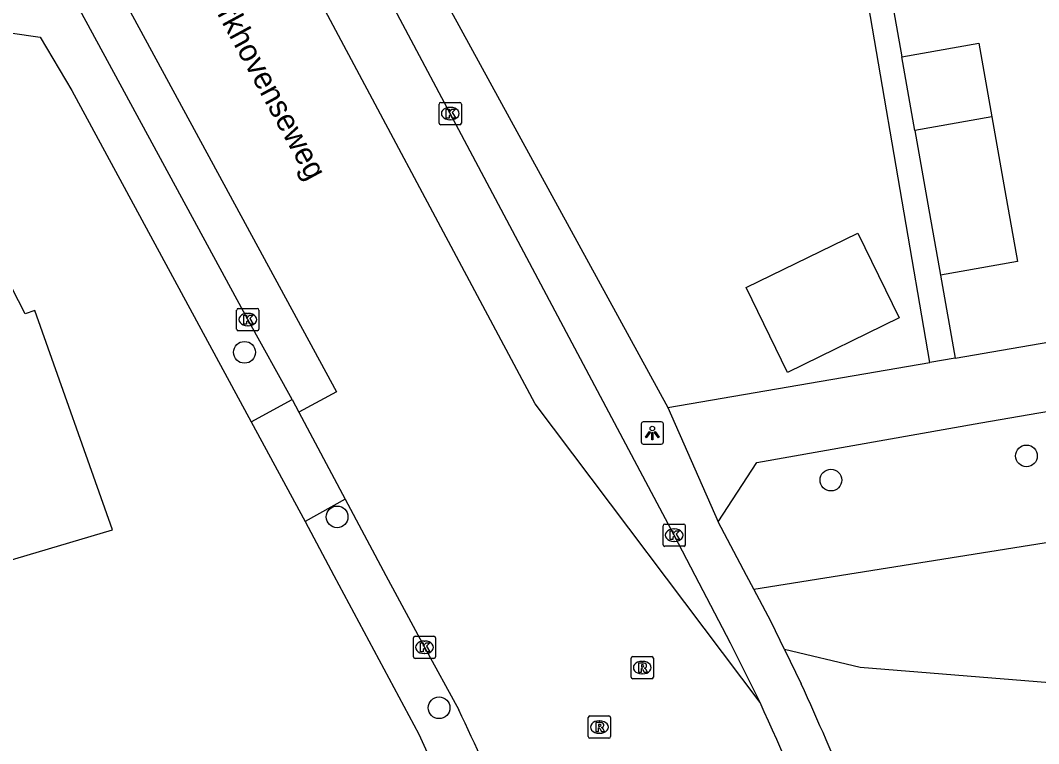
# Model space of a CAD drawing. Extents: x 162880 to 165536, y 384011 to 385179.
# Drawn here: x 164236.51 to 164282.3, y 384242.43 to 384274.97 of the extents above; entities that cross this region are included whole.
import ezdxf

# ---------------------------------------------------------------- set-up
doc = ezdxf.new("R2010")
doc.units = 0
for name, color, linetype in [('IMGEO_Boom', 7, 'Continuous'), ('IMGEO_Groenvoorziening', 7, 'Continuous'), ('IMGEO_Kolk', 7, 'Continuous'), ('IMGEO_Lichtpunt', 7, 'Continuous'), ('IMGEO_Openbare_ruimte_label', 7, 'Continuous'), ('IMGEO_OVBaan_gesloten', 7, 'Continuous'), ('IMGEO_Pand', 7, 'Continuous'), ('IMGEO_Rijbaan_lokaal_gesloten', 7, 'Continuous'), ('IMGEO_Rioolput', 7, 'Continuous'), ('IMGEO_Voetpad_open', 7, 'Continuous')]:
    doc.layers.add(name, color=color, linetype=linetype)

msp = doc.modelspace()

# ---------------------------------------------------------------- linework, layer by layer
at = {"layer": 'IMGEO_Boom'}
for centre in [(164246.591, 384260.032), (164281.75, 384255.37), (164272.959, 384254.287), (164250.755, 384252.629), (164255.339, 384244.042)]:
    msp.add_circle(centre, 0.489, dxfattribs=at)
at = {"layer": 'IMGEO_Groenvoorziening'}
for points in [[(164269.486, 384249.384), (164303.107, 384254.747), (164302.642, 384257.713)], [(164306.778, 384245.994), (164298.825, 384244.409), (164297.191, 384244.242), (164295.55, 384244.131), (164274.277, 384245.855), (164270.872, 384246.664)]]:
    msp.add_lwpolyline(points, dxfattribs=at)
at = {"layer": 'IMGEO_Kolk'}
for p, q in [((164255.342, 384270.347), (164255.342, 384271.199)), ((164255.417, 384271.273), (164256.269, 384271.273)), ((164256.343, 384271.199), (164256.343, 384270.347)), ((164255.83, 384271.053), (164255.855, 384271.053)), ((164255.853, 384270.493), (164255.828, 384270.493)), ((164256.269, 384270.273), (164255.417, 384270.273)), ((164246.238, 384261.08), (164246.238, 384261.932)), ((164246.313, 384262.006), (164247.165, 384262.006)), ((164246.726, 384261.786), (164246.751, 384261.786)), ((164247.239, 384261.932), (164247.239, 384261.08)), ((164246.749, 384261.226), (164246.724, 384261.226)), ((164247.165, 384261.006), (164246.313, 384261.006)), ((164265.411, 384251.379), (164265.411, 384252.231)), ((164265.486, 384252.305), (164266.338, 384252.305)), ((164265.899, 384252.085), (164265.924, 384252.085)), ((164266.412, 384252.231), (164266.412, 384251.379)), ((164265.922, 384251.525), (164265.897, 384251.525)), ((164266.338, 384251.305), (164265.486, 384251.305)), ((164254.184, 384246.336), (164254.184, 384247.188)), ((164254.259, 384247.262), (164255.111, 384247.262)), ((164254.672, 384247.042), (164254.697, 384247.042)), ((164255.185, 384247.188), (164255.185, 384246.336)), ((164254.695, 384246.482), (164254.67, 384246.482)), ((164255.111, 384246.262), (164254.259, 384246.262))]:
    msp.add_line(p, q, dxfattribs=at)
for points in [[(164255.342, 384270.347), (164255.342, 384271.199)], [(164255.417, 384271.273), (164256.269, 384271.273)], [(164256.343, 384271.199), (164256.343, 384270.347)], [(164255.663, 384270.973), (164255.786, 384270.973), (164255.786, 384270.822), (164255.916, 384270.973), (164256.08, 384270.973), (164255.934, 384270.822), (164256.087, 384270.573), (164255.935, 384270.573), (164255.85, 384270.737), (164255.786, 384270.67), (164255.786, 384270.573), (164255.663, 384270.573), (164255.663, 384270.973)], [(164256.269, 384270.273), (164255.417, 384270.273)], [(164246.238, 384261.08), (164246.238, 384261.932)], [(164246.313, 384262.006), (164247.165, 384262.006)], [(164246.559, 384261.706), (164246.682, 384261.706), (164246.682, 384261.555), (164246.812, 384261.706), (164246.976, 384261.706), (164246.83, 384261.555), (164246.983, 384261.306), (164246.831, 384261.306), (164246.746, 384261.47), (164246.682, 384261.403), (164246.682, 384261.306), (164246.559, 384261.306), (164246.559, 384261.706)], [(164247.239, 384261.932), (164247.239, 384261.08)], [(164247.165, 384261.006), (164246.313, 384261.006)], [(164265.411, 384251.379), (164265.411, 384252.231)], [(164265.486, 384252.305), (164266.338, 384252.305)], [(164265.732, 384252.005), (164265.855, 384252.005), (164265.855, 384251.854), (164265.985, 384252.005), (164266.149, 384252.005), (164266.003, 384251.854), (164266.156, 384251.605), (164266.004, 384251.605), (164265.919, 384251.769), (164265.855, 384251.702), (164265.855, 384251.605), (164265.732, 384251.605), (164265.732, 384252.005)], [(164266.412, 384252.231), (164266.412, 384251.379)], [(164266.338, 384251.305), (164265.486, 384251.305)], [(164254.184, 384246.336), (164254.184, 384247.188)], [(164254.259, 384247.262), (164255.111, 384247.262)], [(164254.505, 384246.962), (164254.628, 384246.962), (164254.628, 384246.811), (164254.758, 384246.962), (164254.922, 384246.962), (164254.776, 384246.811), (164254.929, 384246.562), (164254.777, 384246.562), (164254.692, 384246.726), (164254.628, 384246.659), (164254.628, 384246.562), (164254.505, 384246.562), (164254.505, 384246.962)], [(164255.185, 384247.188), (164255.185, 384246.336)], [(164255.111, 384246.262), (164254.259, 384246.262)]]:
    msp.add_lwpolyline(points, dxfattribs=at)
for centre, start, end in [((164255.419, 384271.197), 91.552, 178.448), ((164255.419, 384271.197), 91.552, 178.448), ((164256.267, 384271.197), 1.552, 88.448), ((164256.267, 384271.197), 1.552, 88.448), ((164255.419, 384270.349), 181.552, 268.448), ((164255.419, 384270.349), 181.552, 268.448), ((164256.267, 384270.349), 271.552, 358.448), ((164256.267, 384270.349), 271.552, 358.448), ((164246.315, 384261.93), 91.552, 178.448), ((164246.315, 384261.93), 91.552, 178.448), ((164247.163, 384261.93), 1.552, 88.448), ((164247.163, 384261.93), 1.552, 88.448), ((164246.315, 384261.082), 181.552, 268.448), ((164246.315, 384261.082), 181.552, 268.448), ((164247.163, 384261.082), 271.552, 358.448), ((164247.163, 384261.082), 271.552, 358.448), ((164265.488, 384252.229), 91.552, 178.448), ((164265.488, 384252.229), 91.552, 178.448), ((164266.336, 384252.229), 1.552, 88.448), ((164266.336, 384252.229), 1.552, 88.448), ((164265.488, 384251.381), 181.552, 268.448), ((164265.488, 384251.381), 181.552, 268.448), ((164266.336, 384251.381), 271.552, 358.448), ((164266.336, 384251.381), 271.552, 358.448), ((164254.261, 384247.186), 91.552, 178.448), ((164254.261, 384247.186), 91.552, 178.448), ((164255.109, 384247.186), 1.552, 88.448), ((164255.109, 384247.186), 1.552, 88.448), ((164254.261, 384246.338), 181.552, 268.448), ((164254.261, 384246.338), 181.552, 268.448), ((164255.109, 384246.338), 271.552, 358.448), ((164255.109, 384246.338), 271.552, 358.448)]:
    msp.add_arc(centre, 0.0765, start, end, dxfattribs=at)
for centre, major_axis, ratio, start_param, end_param in [((164255.829, 384270.773), (-0.387, 0.002), 0.722429, 4.712389, 7.853982), ((164255.854, 384270.773), (-0.39, 0.002), 0.717154, 1.570796, 4.712389), ((164246.725, 384261.506), (-0.387, 0.002), 0.722429, 4.712389, 7.853982), ((164246.75, 384261.506), (-0.39, 0.002), 0.717154, 1.570796, 4.712389), ((164265.898, 384251.805), (-0.387, 0.002), 0.722429, 4.712389, 7.853982), ((164265.923, 384251.805), (-0.39, 0.002), 0.717154, 1.570796, 4.712389), ((164254.671, 384246.762), (-0.387, 0.002), 0.722429, 4.712389, 7.853982), ((164254.696, 384246.762), (-0.39, 0.002), 0.717154, 1.570796, 4.712389)]:
    msp.add_ellipse(centre, major_axis=major_axis, ratio=ratio, start_param=start_param, end_param=end_param, dxfattribs=at)
at = {"layer": 'IMGEO_Lichtpunt'}
for p, q in [((164264.429, 384256.808), (164264.429, 384256.001)), ((164264.429, 384256.808), (164264.429, 384256.001)), ((164265.331, 384256.903), (164264.523, 384256.903)), ((164265.331, 384256.903), (164264.523, 384256.903)), ((164265.425, 384256.001), (164265.425, 384256.808)), ((164265.425, 384256.001), (164265.425, 384256.808)), ((164264.523, 384255.907), (164265.331, 384255.907)), ((164264.523, 384255.907), (164265.331, 384255.907))]:
    msp.add_line(p, q, dxfattribs=at)
for points in [[(164264.803, 384256.472), (164264.842, 384256.444), (164264.654, 384256.182), (164264.616, 384256.209), (164264.803, 384256.472)], [(164264.905, 384256.424), (164264.952, 384256.424), (164264.952, 384256.102), (164264.905, 384256.102), (164264.905, 384256.424)], [(164265.015, 384256.444), (164265.053, 384256.471), (164265.24, 384256.209), (164265.201, 384256.181), (164265.015, 384256.444)]]:
    msp.add_lwpolyline(points, dxfattribs=at)
msp.add_circle((164264.928, 384256.606), 0.0994, dxfattribs=at)
for centre, start, end in [((164264.523, 384256.808), 90, 180), ((164264.523, 384256.808), 90, 180), ((164265.331, 384256.808), 0, 90), ((164265.331, 384256.808), 0, 90), ((164264.523, 384256.001), 180, 270), ((164264.523, 384256.001), 180, 270), ((164265.331, 384256.001), 270, 0), ((164265.331, 384256.001), 270, 360)]:
    msp.add_arc(centre, 0.0946, start, end, dxfattribs=at)
at = {"layer": 'IMGEO_OVBaan_gesloten'}
for points in [[(164269.773, 384244.273), (164268.442, 384246.955), (164266.854, 384250), (164265.912, 384251.805), (164255.842, 384270.772), (164250.573, 384280.685)], [(164269.773, 384244.273), (164259.664, 384257.72), (164248.108, 384279.38)]]:
    msp.add_lwpolyline(points, dxfattribs=at)
at = {"layer": 'IMGEO_Pand'}
for points in [[(164276.143, 384273.323), (164279.613, 384273.937), (164280.199, 384270.625)], [(164276.73, 384270.011), (164276.143, 384273.323)], [(164280.199, 384270.625), (164276.73, 384270.011)], [(164280.199, 384270.625), (164280.785, 384267.312), (164281.351, 384264.111), (164277.882, 384263.498)], [(164276.73, 384270.011), (164277.316, 384266.698), (164277.882, 384263.498)], [(164237.169, 384261.914), (164236.727, 384261.758), (164233.353, 384268.315), (164229.359, 384265.308), (164226.044, 384262.811), (164226.651, 384261.088), (164224.717, 384260.406), (164225.653, 384257.751), (164227.741, 384251.828), (164229.646, 384252.5), (164230.527, 384250), (164230.857, 384249.064), (164233.859, 384250), (164235.854, 384250.622), (164240.648, 384252.04), (164237.169, 384261.914)], [(164276.033, 384261.588), (164271.011, 384259.131), (164269.147, 384262.941), (164274.169, 384265.398), (164276.033, 384261.588)]]:
    msp.add_lwpolyline(points, dxfattribs=at)
at = {"layer": 'IMGEO_Rijbaan_lokaal_gesloten'}
for points in [[(164229.396, 384297.567), (164250.722, 384258.259), (164249.04, 384257.338)], [(164249.04, 384257.338), (164251.111, 384253.429)], [(164251.111, 384253.429), (164252.95, 384250), (164254.686, 384246.762), (164256.229, 384243.947)]]:
    msp.add_lwpolyline(points, dxfattribs=at)
for centre, radius, start, end in [((164155.652, 384191.796), 125.608, 18.06841, 24.69456), ((164071.033, 384156.854), 204.652, 22.21637, 25.18651)]:
    msp.add_arc(centre, radius, start, end, dxfattribs=at)
at = {"layer": 'IMGEO_Rioolput'}
for p, q in [((164263.974, 384245.422), (164263.974, 384246.274)), ((164264.049, 384246.348), (164264.901, 384246.348)), ((164264.462, 384246.128), (164264.487, 384246.128)), ((164264.975, 384246.274), (164264.975, 384245.422)), ((164264.485, 384245.568), (164264.46, 384245.568)), ((164264.901, 384245.348), (164264.049, 384245.348)), ((164262.048, 384242.749), (164262.048, 384243.601)), ((164262.123, 384243.675), (164262.975, 384243.675)), ((164262.536, 384243.455), (164262.561, 384243.455)), ((164263.049, 384243.601), (164263.049, 384242.749)), ((164262.559, 384242.895), (164262.534, 384242.895)), ((164262.975, 384242.675), (164262.123, 384242.675))]:
    msp.add_line(p, q, dxfattribs=at)
for points in [[(164263.974, 384245.422), (164263.974, 384246.274)], [(164264.049, 384246.348), (164264.901, 384246.348)], [(164264.563, 384246.046), (164264.311, 384246.048), (164264.311, 384245.648)], [(164264.975, 384246.274), (164264.975, 384245.422)], [(164264.311, 384245.648), (164264.435, 384245.648), (164264.435, 384245.81), (164264.446, 384245.81)], [(164264.489, 384245.967), (164264.435, 384245.967), (164264.435, 384245.886)], [(164264.435, 384245.886), (164264.487, 384245.886)], [(164264.493, 384245.781), (164264.564, 384245.648), (164264.704, 384245.648), (164264.639, 384245.774)], [(164264.901, 384245.348), (164264.049, 384245.348)], [(164262.048, 384242.749), (164262.048, 384243.601)], [(164262.123, 384243.675), (164262.975, 384243.675)], [(164262.637, 384243.373), (164262.385, 384243.375), (164262.385, 384242.975)], [(164262.563, 384243.294), (164262.509, 384243.294), (164262.509, 384243.213)], [(164263.049, 384243.601), (164263.049, 384242.749)], [(164262.385, 384242.975), (164262.509, 384242.975), (164262.509, 384243.137), (164262.52, 384243.137)], [(164262.509, 384243.213), (164262.561, 384243.213)], [(164262.567, 384243.108), (164262.638, 384242.975), (164262.778, 384242.975), (164262.713, 384243.101)], [(164262.975, 384242.675), (164262.123, 384242.675)]]:
    msp.add_lwpolyline(points, dxfattribs=at)
for centre, radius, start, end in [((164264.051, 384246.272), 0.0765, 91.552, 178.448), ((164264.051, 384246.272), 0.0765, 91.552, 178.448), ((164264.562, 384245.936), 0.109, 350.3612, 89.416), ((164264.899, 384246.272), 0.0765, 1.552, 88.448), ((164264.899, 384246.272), 0.0765, 1.552, 88.448), ((164264.445, 384245.757), 0.0533, 26.0293, 88.6989), ((164264.471, 384246.075), 0.19, 274.7715, 282.9687), ((164264.495, 384245.871), 0.0964, 77.0061, 93.1865), ((164264.509, 384245.928), 0.0378, 276.6634, 79.6772), ((164264.56, 384245.936), 0.112, 277.5842, 350.9817), ((164264.544, 384245.721), 0.108, 29.5134, 73.7905), ((164264.051, 384245.424), 0.0765, 181.552, 268.448), ((164264.051, 384245.424), 0.0765, 181.552, 268.448), ((164264.899, 384245.424), 0.0765, 271.552, 358.448), ((164264.899, 384245.424), 0.0765, 271.552, 358.448), ((164262.125, 384243.599), 0.0765, 91.552, 178.448), ((164262.125, 384243.599), 0.0765, 91.552, 178.448), ((164262.569, 384243.198), 0.0964, 77.0061, 93.1865), ((164262.583, 384243.255), 0.0378, 276.6634, 79.6772), ((164262.636, 384243.263), 0.109, 350.3612, 89.416), ((164262.973, 384243.599), 0.0765, 1.552, 88.448), ((164262.973, 384243.599), 0.0765, 1.552, 88.448), ((164262.519, 384243.084), 0.0533, 26.0293, 88.6989), ((164262.545, 384243.402), 0.19, 274.7715, 282.9687), ((164262.634, 384243.263), 0.112, 277.5842, 350.9817), ((164262.618, 384243.048), 0.108, 29.5134, 73.7905), ((164262.125, 384242.751), 0.0765, 181.552, 268.448), ((164262.125, 384242.751), 0.0765, 181.552, 268.448), ((164262.973, 384242.751), 0.0765, 271.552, 358.448), ((164262.973, 384242.751), 0.0765, 271.552, 358.448)]:
    msp.add_arc(centre, radius, start, end, dxfattribs=at)
for centre, major_axis, ratio, start_param, end_param in [((164264.461, 384245.848), (-0.387, 0.002), 0.722429, 4.712389, 7.853982), ((164264.486, 384245.848), (-0.39, 0.002), 0.717154, 1.570796, 4.712389), ((164262.535, 384243.175), (-0.387, 0.002), 0.722429, 4.712389, 7.853982), ((164262.56, 384243.175), (-0.39, 0.002), 0.717154, 1.570796, 4.712389)]:
    msp.add_ellipse(centre, major_axis=major_axis, ratio=ratio, start_param=start_param, end_param=end_param, dxfattribs=at)
at = {"layer": 'IMGEO_Voetpad_open'}
for points in [[(164241.621, 384301.03), (164245.563, 384293.433), (164245.698, 384293.443), (164247.447, 384290.807), (164265.625, 384257.55)], [(164248.74, 384257.903), (164246.74, 384261.507), (164237.469, 384278.64), (164232.524, 384287.484), (164229.138, 384293.772)], [(164277.401, 384259.579), (164272.425, 384288.625), (164273.405, 384288.793), (164273.957, 384285.675)], [(164278.541, 384259.775), (164297.909, 384263.112), (164301.53, 384263.755), (164297.965, 384284.257)], [(164275.126, 384279.071), (164276.143, 384273.323)], [(164236.057, 384274.403), (164237.404, 384274.205), (164238.833, 384271.815), (164246.887, 384256.909)], [(164277.882, 384263.498), (164278.541, 384259.775)], [(164267.887, 384252.404), (164269.622, 384255.082), (164279.706, 384256.863), (164300.487, 384260.439), (164302.113, 384260.729), (164302.642, 384257.713)], [(164278.541, 384259.775), (164277.401, 384259.579)], [(164265.625, 384257.55), (164277.401, 384259.579)], [(164246.887, 384256.909), (164248.74, 384257.903)], [(164248.74, 384257.903), (164249.04, 384257.338)], [(164265.625, 384257.55), (164267.887, 384252.404)], [(164246.887, 384256.909), (164249.318, 384252.424)], [(164251.111, 384253.429), (164249.318, 384252.424)], [(164249.318, 384252.424), (164250.613, 384250), (164254.435, 384242.849), (164257.652, 384235.746)], [(164269.486, 384249.384), (164269.16, 384250), (164267.887, 384252.404)], [(164270.872, 384246.664), (164270.268, 384247.906), (164269.486, 384249.384)], [(164270.872, 384246.664), (164271.625, 384245.117)]]:
    msp.add_lwpolyline(points, dxfattribs=at)
msp.add_arc((164152.164, 384190.556), 131.332, 19.75476, 24.54751, dxfattribs=at)

# ---------------------------------------------------------------- texts
at = {"layer": 'IMGEO_Openbare_ruimte_label'}
msp.add_text('Oude Urkhovenseweg', height=1, rotation=298.487, dxfattribs=at).set_placement((164243.145, 384279.326))

doc.saveas('drawing.dxf')
